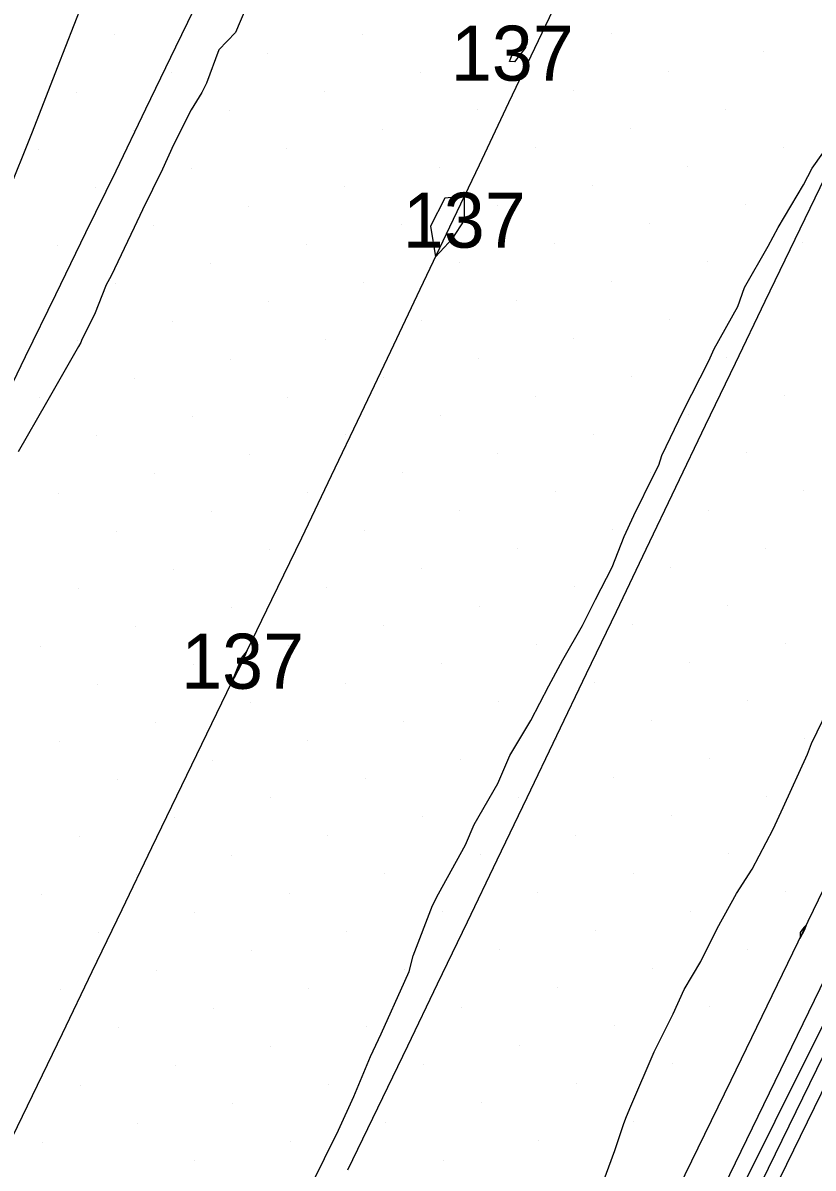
# Model space of a CAD drawing. Extents: x 2354170 to 2357230, y 866100 to 868290.
# Drawn here: x 2355263.01 to 2355291.7, y 866319.23 to 866360.82 of the extents above; entities that cross this region are included whole.
import ezdxf

# ---------------------------------------------------------------- set-up
doc = ezdxf.new("R2010")
doc.units = 0
for name, color, linetype in [('Default', 7, 'Continuous'), ('DTM Contours Minor', 7, 'Continuous'), ('DTM Contours Minor Text', 7, 'Continuous'), ('Exist DTM Breakline', 7, 'Continuous'), ('Exist DTM Scan Elevation Point', 7, 'Continuous'), ('Exist Roads EOP', 7, 'Continuous'), ('PH Exist DTM Breakline', 7, 'Continuous')]:
    doc.layers.add(name, color=color, linetype=linetype)

msp = doc.modelspace()

# ---------------------------------------------------------------- linework, layer by layer
at = {"layer": 'Default'}
for points in [[(2355271.101, 866361.353), (2355270.733, 866360.474), (2355270.131, 866359.838), (2355269.673, 866358.626), (2355269.511, 866358.285), (2355269.117, 866357.659), (2355268.481, 866356.389), (2355268.075, 866355.504), (2355267.356, 866354.033), (2355267.054, 866353.382), (2355266.214, 866351.638), (2355266.036, 866351.305), (2355265.612, 866350.223), (2355265.155, 866349.318), (2355265.11, 866349.206), (2355265.036, 866349.068), (2355263.868, 866347.03), (2355262.844, 866345.239)], [(2355266.111, 866268.646), (2355275.282, 866291.07), (2355274.685, 866290.143), (2355275.184, 866291.11), (2355275.57, 866291.874), (2355275.855, 866292.514), (2355276.2, 866293.354), (2355276.747, 866294.675), (2355282.939, 866307.557), (2355283.875, 866309.403), (2355284.665, 866311.146), (2355285.537, 866312.659), (2355286.204, 866313.902), (2355295.041, 866332.108), (2355296.478, 866334.729), (2355296.966, 866336.075), (2355297.748, 866338.127), (2355298.85, 866339.748), (2355299.916, 866342.394), (2355307.241, 866357.243), (2355307.65, 866358.314), (2355308.598, 866359.764), (2355309.085, 866361.27)], [(2355273.308, 866318.249), (2355273.968, 866319.568), (2355274.475, 866320.604), (2355275.027, 866321.823), (2355275.627, 866323.284), (2355276.02, 866324.105), (2355276.876, 866326.017), (2355277.033, 866326.367), (2355277.187, 866326.939), (2355277.881, 866328.766), (2355278.105, 866329.184), (2355279.079, 866330.971), (2355279.396, 866331.705), (2355280.25, 866333.194), (2355280.691, 866334.207), (2355281.454, 866335.476), (2355282.113, 866336.746), (2355282.618, 866337.684), (2355283.324, 866338.929), (2355283.806, 866339.879), (2355284.411, 866341.048), (2355284.847, 866342.164), (2355285.197, 866342.932), (2355285.928, 866344.43), (2355286.102, 866344.754), (2355286.207, 866345.104), (2355286.989, 866346.721), (2355287.911, 866348.54), (2355288.113, 866348.976), (2355288.967, 866350.518), (2355289.216, 866351.209), (2355290.076, 866352.707), (2355290.433, 866353.383), (2355291.352, 866354.942), (2355291.664, 866355.545), (2355292.951, 866357.342)], [(2355284.064, 866318.68), (2355284.499, 866319.868), (2355284.829, 866320.851), (2355284.93, 866321.105), (2355285.088, 866321.472), (2355285.929, 866323.442), (2355286.617, 866324.824), (2355287.024, 866325.715), (2355287.625, 866326.734), (2355288.215, 866327.924), (2355288.926, 866329.202), (2355289.484, 866330.082), (2355290.255, 866331.534), (2355290.62, 866332.328), (2355291.504, 866334.261), (2355291.64, 866334.652), (2355292.651, 866336.721)], [(2355297.258, 866332.727), (2355286.72, 866311.12), (2355285.984, 866309.432), (2355277.862, 866292.755), (2355277.717, 866292.065), (2355276.817, 866289.938), (2355267.847, 866268.003), (2355267.559, 866267.247), (2355266.03, 866266.809), (2355263.633, 866262.589), (2355261.636, 866258.24), (2355259.392, 866252.08), (2355257.363, 866247.97), (2355255.249, 866243.896), (2355254.805, 866242.902)], [(2355291.403, 866327.892), (2355291.462, 866328.055), (2355291.38, 866327.973), (2355291.311, 866327.898), (2355291.23, 866327.779), (2355291.232, 866327.579), (2355291.403, 866327.892)]]:
    msp.add_lwpolyline(points, dxfattribs=at)
at = {"layer": 'DTM Contours Minor'}
for points in [[(2355267.268, 866268.217), (2355276.63, 866291.108), (2355277.175, 866292.398), (2355277.263, 866292.816), (2355285.677, 866310.094), (2355286.078, 866311.013), (2355298.84, 866337.18), (2355299.182, 866337.821), (2355309.364, 866358.723), (2355309.659, 866359.271), (2355310.508, 866360.829), (2355322.91, 866386.152), (2355323.56, 866387.332), (2355330.863, 866401.589), (2355332.422, 866404.606), (2355337.089, 866413.714)], [(2355280.795, 866359.719), (2355280.824, 866359.793), (2355281.268, 866359.935), (2355280.858, 866359.407), (2355280.684, 866359.411), (2355280.795, 866359.719)], [(2355279.049, 866353.654), (2355279.042, 866354.523), (2355278.335, 866354.448), (2355277.817, 866353.44), (2355277.993, 866352.317), (2355278.619, 866352.995), (2355279.049, 866353.654)], [(2355271.002, 866337.635), (2355271.157, 866338.02), (2355270.939, 866337.745), (2355270.89, 866337.617), (2355270.55, 866336.769), (2355270.972, 866337.58), (2355271.002, 866337.635)]]:
    msp.add_lwpolyline(points, dxfattribs=at)
at = {"layer": 'Exist DTM Breakline'}
for points in [[(2355262.277, 866319.606), (2355263.361, 866321.858), (2355264.445, 866324.111), (2355265.529, 866326.364), (2355266.613, 866328.617), (2355267.697, 866330.869), (2355268.781, 866333.122), (2355269.872, 866335.372), (2355270.963, 866337.621), (2355272.054, 866339.871), (2355273.144, 866342.12), (2355274.218, 866344.378), (2355275.291, 866346.636), (2355276.365, 866348.893), (2355277.439, 866351.151), (2355278.512, 866353.409), (2355279.586, 866355.667), (2355280.659, 866357.924), (2355281.733, 866360.182), (2355282.807, 866362.44)], [(2355249.021, 866319.419), (2355250.086, 866321.68), (2355251.152, 866323.942), (2355252.217, 866326.204), (2355253.282, 866328.466), (2355254.363, 866330.72), (2355255.445, 866332.974), (2355256.527, 866335.227), (2355257.609, 866337.481), (2355258.71, 866339.726), (2355259.811, 866341.97), (2355260.912, 866344.214), (2355262.013, 866346.459), (2355263.108, 866348.706), (2355264.203, 866350.954), (2355265.298, 866353.201), (2355266.393, 866355.449), (2355267.479, 866357.7), (2355268.566, 866359.952), (2355269.653, 866362.203)], [(2355295.385, 866361.961), (2355294.298, 866359.709), (2355293.212, 866357.458), (2355292.126, 866355.206), (2355291.04, 866352.954), (2355289.954, 866350.702), (2355288.868, 866348.45), (2355287.786, 866346.197), (2355286.707, 866343.942), (2355285.627, 866341.687), (2355284.547, 866339.432), (2355283.466, 866337.178), (2355282.385, 866334.924), (2355281.304, 866332.67), (2355280.223, 866330.415), (2355279.139, 866328.162), (2355278.055, 866325.91), (2355276.97, 866323.658), (2355275.885, 866321.405), (2355274.801, 866319.153)], [(2355248.253, 866319.827), (2355249.22, 866322.132), (2355250.187, 866324.437), (2355251.154, 866326.742), (2355252.122, 866329.048), (2355253.066, 866331.362), (2355254.011, 866333.677), (2355254.955, 866335.992), (2355255.899, 866338.307), (2355256.835, 866340.625), (2355257.771, 866342.943), (2355258.706, 866345.262), (2355259.642, 866347.58), (2355260.571, 866349.901), (2355261.501, 866352.222), (2355262.43, 866354.543), (2355263.359, 866356.864), (2355264.265, 866359.194), (2355265.171, 866361.524)]]:
    msp.add_lwpolyline(points, dxfattribs=at)
at = {"layer": 'Exist DTM Scan Elevation Point'}
for p, q in [((2355266.339, 866360.383), (2355266.339, 866360.383)), ((2355275.353, 866360.415), (2355275.353, 866360.415)), ((2355284.367, 866360.446), (2355284.367, 866360.446)), ((2355271.889, 866359.709), (2355271.889, 866359.709)), ((2355280.903, 866359.741), (2355280.903, 866359.741)), ((2355289.916, 866359.773), (2355289.916, 866359.773)), ((2355268.424, 866359.004), (2355268.424, 866359.004)), ((2355277.438, 866359.035), (2355277.438, 866359.035)), ((2355286.452, 866359.067), (2355286.452, 866359.067)), ((2355264.96, 866358.298), (2355264.96, 866358.298)), ((2355273.974, 866358.33), (2355273.974, 866358.33)), ((2355282.988, 866358.361), (2355282.988, 866358.361)), ((2355270.509, 866357.624), (2355270.509, 866357.624)), ((2355279.523, 866357.656), (2355279.523, 866357.656)), ((2355288.537, 866357.688), (2355288.537, 866357.688)), ((2355267.045, 866356.919), (2355267.045, 866356.919)), ((2355276.059, 866356.95), (2355276.059, 866356.95)), ((2355285.073, 866356.982), (2355285.073, 866356.982)), ((2355263.581, 866356.213), (2355263.581, 866356.213)), ((2355272.594, 866356.245), (2355272.594, 866356.245)), ((2355281.608, 866356.276), (2355281.608, 866356.276)), ((2355290.622, 866356.308), (2355290.622, 866356.308)), ((2355269.13, 866355.539), (2355269.13, 866355.539)), ((2355278.144, 866355.571), (2355278.144, 866355.571)), ((2355287.158, 866355.603), (2355287.158, 866355.603)), ((2355274.679, 866354.865), (2355274.679, 866354.865)), ((2355283.693, 866354.897), (2355283.693, 866354.897)), ((2355265.666, 866354.834), (2355265.666, 866354.834)), ((2355271.215, 866354.16), (2355271.215, 866354.16)), ((2355280.229, 866354.191), (2355280.229, 866354.191)), ((2355289.243, 866354.223), (2355289.243, 866354.223)), ((2355267.751, 866353.454), (2355267.751, 866353.454)), ((2355276.764, 866353.486), (2355276.764, 866353.486)), ((2355285.778, 866353.518), (2355285.778, 866353.518)), ((2355273.3, 866352.78), (2355273.3, 866352.78)), ((2355282.314, 866352.812), (2355282.314, 866352.812)), ((2355291.328, 866352.844), (2355291.328, 866352.844)), ((2355264.286, 866352.749), (2355264.286, 866352.749)), ((2355269.836, 866352.075), (2355269.836, 866352.075)), ((2355278.849, 866352.107), (2355278.849, 866352.107)), ((2355287.863, 866352.138), (2355287.863, 866352.138)), ((2355266.371, 866351.369), (2355266.371, 866351.369)), ((2355275.385, 866351.401), (2355275.385, 866351.401)), ((2355284.399, 866351.433), (2355284.399, 866351.433)), ((2355271.921, 866350.695), (2355271.921, 866350.695)), ((2355280.934, 866350.727), (2355280.934, 866350.727)), ((2355268.456, 866349.99), (2355268.456, 866349.99)), ((2355277.47, 866350.022), (2355277.47, 866350.022)), ((2355286.484, 866350.053), (2355286.484, 866350.053)), ((2355264.992, 866349.284), (2355264.992, 866349.284)), ((2355274.006, 866349.316), (2355274.006, 866349.316)), ((2355283.019, 866349.348), (2355283.019, 866349.348)), ((2355270.541, 866348.61), (2355270.541, 866348.61)), ((2355279.555, 866348.642), (2355279.555, 866348.642)), ((2355288.569, 866348.674), (2355288.569, 866348.674)), ((2355267.077, 866347.905), (2355267.077, 866347.905)), ((2355276.09, 866347.937), (2355276.09, 866347.937)), ((2355285.104, 866347.968), (2355285.104, 866347.968)), ((2355263.612, 866347.199), (2355263.612, 866347.199)), ((2355272.626, 866347.231), (2355272.626, 866347.231)), ((2355281.64, 866347.263), (2355281.64, 866347.263)), ((2355290.654, 866347.294), (2355290.654, 866347.294)), ((2355269.162, 866346.525), (2355269.162, 866346.525)), ((2355278.175, 866346.557), (2355278.175, 866346.557)), ((2355287.189, 866346.589), (2355287.189, 866346.589)), ((2355265.697, 866345.82), (2355265.697, 866345.82)), ((2355274.711, 866345.852), (2355274.711, 866345.852)), ((2355283.725, 866345.883), (2355283.725, 866345.883)), ((2355271.247, 866345.146), (2355271.247, 866345.146)), ((2355280.26, 866345.178), (2355280.26, 866345.178)), ((2355289.274, 866345.209), (2355289.274, 866345.209)), ((2355267.782, 866344.44), (2355267.782, 866344.44)), ((2355276.796, 866344.472), (2355276.796, 866344.472)), ((2355285.81, 866344.504), (2355285.81, 866344.504)), ((2355264.318, 866343.735), (2355264.318, 866343.735)), ((2355273.332, 866343.767), (2355273.332, 866343.767)), ((2355282.345, 866343.798), (2355282.345, 866343.798)), ((2355291.359, 866343.83), (2355291.359, 866343.83)), ((2355269.867, 866343.061), (2355269.867, 866343.061)), ((2355278.881, 866343.093), (2355278.881, 866343.093)), ((2355287.895, 866343.124), (2355287.895, 866343.124)), ((2355275.417, 866342.387), (2355275.417, 866342.387)), ((2355284.43, 866342.419), (2355284.43, 866342.419)), ((2355266.403, 866342.355), (2355266.403, 866342.355)), ((2355271.952, 866341.682), (2355271.952, 866341.682)), ((2355280.966, 866341.713), (2355280.966, 866341.713)), ((2355289.98, 866341.745), (2355289.98, 866341.745)), ((2355268.488, 866340.976), (2355268.488, 866340.976)), ((2355277.502, 866341.008), (2355277.502, 866341.008)), ((2355286.515, 866341.039), (2355286.515, 866341.039)), ((2355274.037, 866340.302), (2355274.037, 866340.302)), ((2355283.051, 866340.334), (2355283.051, 866340.334)), ((2355265.023, 866340.27), (2355265.023, 866340.27)), ((2355270.573, 866339.597), (2355270.573, 866339.597)), ((2355279.587, 866339.628), (2355279.587, 866339.628)), ((2355288.6, 866339.66), (2355288.6, 866339.66)), ((2355267.108, 866338.891), (2355267.108, 866338.891)), ((2355276.122, 866338.923), (2355276.122, 866338.923)), ((2355285.136, 866338.954), (2355285.136, 866338.954)), ((2355272.658, 866338.217), (2355272.658, 866338.217)), ((2355281.672, 866338.249), (2355281.672, 866338.249)), ((2355290.685, 866338.281), (2355290.685, 866338.281)), ((2355263.644, 866338.185), (2355263.644, 866338.185)), ((2355269.193, 866337.512), (2355269.193, 866337.512)), ((2355278.207, 866337.543), (2355278.207, 866337.543)), ((2355287.221, 866337.575), (2355287.221, 866337.575)), ((2355265.729, 866336.806), (2355265.729, 866336.806)), ((2355274.743, 866336.838), (2355274.743, 866336.838)), ((2355283.757, 866336.869), (2355283.757, 866336.869)), ((2355271.278, 866336.132), (2355271.278, 866336.132)), ((2355280.292, 866336.164), (2355280.292, 866336.164)), ((2355289.306, 866336.196), (2355289.306, 866336.196)), ((2355267.814, 866335.427), (2355267.814, 866335.427)), ((2355276.828, 866335.458), (2355276.828, 866335.458)), ((2355285.842, 866335.49), (2355285.842, 866335.49)), ((2355264.349, 866334.721), (2355264.349, 866334.721)), ((2355273.363, 866334.753), (2355273.363, 866334.753)), ((2355282.377, 866334.784), (2355282.377, 866334.784)), ((2355291.391, 866334.816), (2355291.391, 866334.816)), ((2355269.899, 866334.047), (2355269.899, 866334.047)), ((2355278.913, 866334.079), (2355278.913, 866334.079)), ((2355287.927, 866334.111), (2355287.927, 866334.111)), ((2355266.434, 866333.342), (2355266.434, 866333.342)), ((2355275.448, 866333.373), (2355275.448, 866333.373)), ((2355284.462, 866333.405), (2355284.462, 866333.405)), ((2355271.984, 866332.668), (2355271.984, 866332.668)), ((2355280.998, 866332.699), (2355280.998, 866332.699)), ((2355290.012, 866332.731), (2355290.012, 866332.731)), ((2355268.519, 866331.962), (2355268.519, 866331.962)), ((2355277.533, 866331.994), (2355277.533, 866331.994)), ((2355286.547, 866332.026), (2355286.547, 866332.026)), ((2355265.055, 866331.257), (2355265.055, 866331.257)), ((2355274.069, 866331.288), (2355274.069, 866331.288)), ((2355283.083, 866331.32), (2355283.083, 866331.32)), ((2355270.604, 866330.583), (2355270.604, 866330.583)), ((2355279.618, 866330.614), (2355279.618, 866330.614)), ((2355288.632, 866330.646), (2355288.632, 866330.646)), ((2355276.154, 866329.909), (2355276.154, 866329.909)), ((2355285.168, 866329.941), (2355285.168, 866329.941)), ((2355267.14, 866329.877), (2355267.14, 866329.877)), ((2355263.676, 866329.172), (2355263.676, 866329.172)), ((2355272.689, 866329.203), (2355272.689, 866329.203)), ((2355281.703, 866329.235), (2355281.703, 866329.235)), ((2355290.717, 866329.267), (2355290.717, 866329.267)), ((2355269.225, 866328.498), (2355269.225, 866328.498)), ((2355278.239, 866328.529), (2355278.239, 866328.529)), ((2355287.253, 866328.561), (2355287.253, 866328.561)), ((2355274.774, 866327.824), (2355274.774, 866327.824)), ((2355283.788, 866327.856), (2355283.788, 866327.856)), ((2355265.761, 866327.792), (2355265.761, 866327.792)), ((2355271.31, 866327.118), (2355271.31, 866327.118)), ((2355280.324, 866327.15), (2355280.324, 866327.15)), ((2355289.338, 866327.182), (2355289.338, 866327.182)), ((2355267.846, 866326.413), (2355267.846, 866326.413)), ((2355276.859, 866326.444), (2355276.859, 866326.444)), ((2355285.873, 866326.476), (2355285.873, 866326.476)), ((2355273.395, 866325.739), (2355273.395, 866325.739)), ((2355282.409, 866325.771), (2355282.409, 866325.771)), ((2355264.381, 866325.707), (2355264.381, 866325.707)), ((2355269.931, 866325.033), (2355269.931, 866325.033)), ((2355278.944, 866325.065), (2355278.944, 866325.065)), ((2355287.958, 866325.097), (2355287.958, 866325.097)), ((2355266.466, 866324.328), (2355266.466, 866324.328)), ((2355275.48, 866324.359), (2355275.48, 866324.359)), ((2355284.494, 866324.391), (2355284.494, 866324.391)), ((2355272.016, 866323.654), (2355272.016, 866323.654)), ((2355281.029, 866323.686), (2355281.029, 866323.686)), ((2355268.551, 866322.948), (2355268.551, 866322.948)), ((2355277.565, 866322.98), (2355277.565, 866322.98)), ((2355286.579, 866323.012), (2355286.579, 866323.012)), ((2355265.087, 866322.243), (2355265.087, 866322.243)), ((2355274.101, 866322.275), (2355274.101, 866322.275)), ((2355283.114, 866322.306), (2355283.114, 866322.306)), ((2355270.636, 866321.569), (2355270.636, 866321.569)), ((2355279.65, 866321.601), (2355279.65, 866321.601)), ((2355267.172, 866320.863), (2355267.172, 866320.863)), ((2355276.186, 866320.895), (2355276.186, 866320.895)), ((2355285.199, 866320.927), (2355285.199, 866320.927)), ((2355263.707, 866320.158), (2355263.707, 866320.158)), ((2355272.721, 866320.19), (2355272.721, 866320.19)), ((2355281.735, 866320.221), (2355281.735, 866320.221)), ((2355269.257, 866319.484), (2355269.257, 866319.484)), ((2355278.271, 866319.516), (2355278.271, 866319.516))]:
    msp.add_line(p, q, dxfattribs=at)
at = {"layer": 'Exist Roads EOP'}
msp.add_lwpolyline([(2355264.972, 866273.924), (2355267.599, 866279.318), (2355270.234, 866284.708), (2355272.877, 866290.095), (2355275.523, 866295.48), (2355278.171, 866300.864), (2355280.817, 866306.249), (2355283.459, 866311.636), (2355286.096, 866317.026), (2355288.725, 866322.419), (2355291.347, 866327.816), (2355293.96, 866333.217), (2355296.564, 866338.622), (2355299.16, 866344.032), (2355301.748, 866349.445), (2355304.329, 866354.861), (2355306.905, 866360.281), (2355309.475, 866365.702)], dxfattribs=at)
at = {"layer": 'PH Exist DTM Breakline'}
msp.add_lwpolyline([(2355462.264, 866681.282), (2355449.29, 866652.845), (2355431.772, 866616.884), (2355416.85, 866585.734), (2355398.908, 866547.275), (2355381.513, 866510.255), (2355362.049, 866469.228), (2355342.769, 866429.753), (2355321.636, 866386.842), (2355298.704, 866337.728), (2355276.341, 866292.909), (2355263.024, 866269.789)], dxfattribs=at)

# ---------------------------------------------------------------- texts
at = {"layer": 'DTM Contours Minor Text'}
for p in [(2355278.551, 866358.719), (2355276.805, 866352.654), (2355268.758, 866336.635)]:
    msp.add_text('137', height=2, dxfattribs=at).set_placement(p)

doc.saveas('drawing.dxf')
